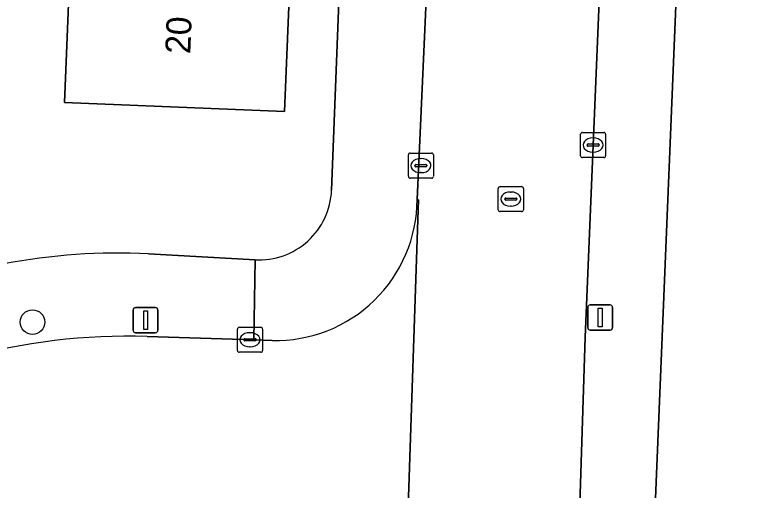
# Model space of a CAD drawing. Extents: x 160077 to 160948, y 386481 to 387498.
# Drawn here: x 160593.35 to 160622.65, y 386631.19 to 386650.13 of the extents above; entities that cross this region are included whole.
import ezdxf

# ---------------------------------------------------------------- set-up
doc = ezdxf.new("R2010")
doc.units = 0
for name, color, linetype in [('IMGEO_Boom', 7, 'Continuous'), ('IMGEO_Erf', 7, 'Continuous'), ('IMGEO_Kolk', 7, 'Continuous'), ('IMGEO_Lichtmast', 7, 'Continuous'), ('IMGEO_Pand', 7, 'Continuous'), ('IMGEO_Pand_nummerreeks', 7, 'Continuous'), ('IMGEO_Rijbaan_lokaal_open', 7, 'Continuous'), ('IMGEO_Rioolput', 7, 'Continuous'), ('IMGEO_Voetpad_open', 7, 'Continuous')]:
    doc.layers.add(name, color=color, linetype=linetype)

msp = doc.modelspace()

# ---------------------------------------------------------------- linework, layer by layer
at = {"layer": 'IMGEO_Boom'}
msp.add_circle((160594.062, 386637.884), 0.489, dxfattribs=at)
at = {"layer": 'IMGEO_Erf'}
for points in [[(160627.318, 386691.759), (160621.394, 386691.978), (160618.61, 386624.44)], [(160605.975, 386643.133), (160607.539, 386683.345)], [(160604.267, 386650.456), (160604.095, 386646.27), (160595.339, 386646.628), (160595.539, 386651.533)], [(160598.682, 386640.598), (160602.927, 386640.365)]]:
    msp.add_lwpolyline(points, dxfattribs=at)
for centre, radius, start, end in [((160603.085, 386643.253), 2.892, 266.8595, 357.628), ((160597.405, 386617.02), 23.612, 86.9009, 100.9581)]:
    msp.add_arc(centre, radius, start, end, dxfattribs=at)
at = {"layer": 'IMGEO_Kolk'}
for p, q in [((160615.965, 386645.437), (160616.817, 386645.437)), ((160615.89, 386644.511), (160615.89, 386645.363)), ((160616.378, 386645.217), (160616.403, 386645.217)), ((160616.891, 386645.363), (160616.891, 386644.511)), ((160616.149, 386644.931), (160616.149, 386644.943)), ((160616.587, 386644.894), (160616.189, 386644.894)), ((160616.192, 386644.98), (160616.59, 386644.98)), ((160616.633, 386644.943), (160616.633, 386644.931)), ((160609.107, 386644.616), (160609.959, 386644.616)), ((160616.401, 386644.657), (160616.376, 386644.657)), ((160609.032, 386643.69), (160609.032, 386644.542)), ((160609.52, 386644.396), (160609.545, 386644.396)), ((160610.033, 386644.542), (160610.033, 386643.69)), ((160616.817, 386644.437), (160615.965, 386644.437)), ((160609.291, 386644.11), (160609.291, 386644.122)), ((160609.729, 386644.073), (160609.331, 386644.073)), ((160609.334, 386644.159), (160609.732, 386644.159)), ((160609.775, 386644.122), (160609.775, 386644.11)), ((160609.543, 386643.836), (160609.518, 386643.836)), ((160609.959, 386643.616), (160609.107, 386643.616)), ((160602.225, 386636.756), (160602.225, 386637.608)), ((160602.3, 386637.682), (160603.152, 386637.682)), ((160603.226, 386637.608), (160603.226, 386636.756)), ((160602.527, 386637.225), (160602.925, 386637.225)), ((160602.713, 386637.462), (160602.738, 386637.462)), ((160602.484, 386637.176), (160602.484, 386637.188)), ((160602.922, 386637.139), (160602.524, 386637.139)), ((160602.968, 386637.188), (160602.968, 386637.176)), ((160603.152, 386636.682), (160602.3, 386636.682)), ((160602.736, 386636.902), (160602.711, 386636.902))]:
    msp.add_line(p, q, dxfattribs=at)
for points in [[(160615.965, 386645.437), (160616.817, 386645.437)], [(160615.89, 386644.511), (160615.89, 386645.363)], [(160616.891, 386645.363), (160616.891, 386644.511)], [(160609.107, 386644.616), (160609.959, 386644.616)], [(160609.032, 386643.69), (160609.032, 386644.542)], [(160610.033, 386644.542), (160610.033, 386643.69)], [(160616.817, 386644.437), (160615.965, 386644.437)], [(160609.959, 386643.616), (160609.107, 386643.616)], [(160602.225, 386636.756), (160602.225, 386637.608)], [(160602.3, 386637.682), (160603.152, 386637.682)], [(160603.226, 386637.608), (160603.226, 386636.756)], [(160603.152, 386636.682), (160602.3, 386636.682)]]:
    msp.add_lwpolyline(points, dxfattribs=at)
for centre, radius, start, end in [((160615.967, 386645.361), 0.0765, 91.552, 178.448), ((160615.967, 386645.361), 0.0765, 91.552, 178.448), ((160616.815, 386645.361), 0.0765, 1.552, 88.448), ((160616.815, 386645.361), 0.0765, 1.552, 88.448), ((160616.189, 386644.94), 0.0403, 85.8775, 175.7526), ((160616.186, 386644.93), 0.0366, 178.938, 274.7102), ((160616.59, 386644.937), 0.043, 264.8664, 352.4533), ((160616.594, 386644.942), 0.0386, 1.7309, 96.639), ((160609.109, 386644.54), 0.0765, 91.552, 178.448), ((160609.109, 386644.54), 0.0765, 91.552, 178.448), ((160609.957, 386644.54), 0.0765, 1.552, 88.448), ((160609.957, 386644.54), 0.0765, 1.552, 88.448), ((160615.967, 386644.513), 0.0765, 181.552, 268.448), ((160615.967, 386644.513), 0.0765, 181.552, 268.448), ((160616.815, 386644.513), 0.0765, 271.552, 358.448), ((160616.815, 386644.513), 0.0765, 271.552, 358.448), ((160609.331, 386644.119), 0.0403, 85.8775, 175.7526), ((160609.328, 386644.109), 0.0366, 178.938, 274.7102), ((160609.732, 386644.116), 0.043, 264.8664, 352.4533), ((160609.736, 386644.121), 0.0386, 1.7309, 96.639), ((160609.109, 386643.692), 0.0765, 181.552, 268.448), ((160609.109, 386643.692), 0.0765, 181.552, 268.448), ((160609.957, 386643.692), 0.0765, 271.552, 358.448), ((160609.957, 386643.692), 0.0765, 271.552, 358.448), ((160602.302, 386637.606), 0.0765, 91.552, 178.448), ((160602.302, 386637.606), 0.0765, 91.552, 178.448), ((160603.15, 386637.606), 0.0765, 1.552, 88.448), ((160603.15, 386637.606), 0.0765, 1.552, 88.448), ((160602.524, 386637.185), 0.0403, 85.8775, 175.7526), ((160602.929, 386637.187), 0.0386, 1.7309, 96.639), ((160602.521, 386637.175), 0.0366, 178.938, 274.7102), ((160602.925, 386637.182), 0.043, 264.8664, 352.4533), ((160602.302, 386636.758), 0.0765, 181.552, 268.448), ((160602.302, 386636.758), 0.0765, 181.552, 268.448), ((160603.15, 386636.758), 0.0765, 271.552, 358.448), ((160603.15, 386636.758), 0.0765, 271.552, 358.448)]:
    msp.add_arc(centre, radius, start, end, dxfattribs=at)
for centre, major_axis, ratio, start_param, end_param in [((160616.377, 386644.937), (-0.387, 0.002), 0.722429, 4.712389, 7.853982), ((160616.402, 386644.937), (-0.39, 0.002), 0.717154, 1.570796, 4.712389), ((160609.519, 386644.116), (-0.387, 0.002), 0.722429, 4.712389, 7.853982), ((160609.544, 386644.116), (-0.39, 0.002), 0.717154, 1.570796, 4.712389), ((160602.712, 386637.182), (-0.387, 0.002), 0.722429, 4.712389, 7.853982), ((160602.737, 386637.182), (-0.39, 0.002), 0.717154, 1.570796, 4.712389)]:
    msp.add_ellipse(centre, major_axis=major_axis, ratio=ratio, start_param=start_param, end_param=end_param, dxfattribs=at)
at = {"layer": 'IMGEO_Lichtmast'}
for p, q in [((160598.17, 386638.464), (160598.96, 386638.464)), ((160598.96, 386638.464), (160598.17, 386638.464)), ((160616.176, 386637.667), (160616.176, 386638.467)), ((160616.176, 386638.467), (160616.176, 386637.667)), ((160616.276, 386638.567), (160617.066, 386638.567)), ((160617.066, 386638.567), (160616.276, 386638.567)), ((160617.166, 386638.467), (160617.166, 386637.667)), ((160617.166, 386637.667), (160617.166, 386638.467)), ((160598.07, 386637.564), (160598.07, 386638.364)), ((160598.07, 386638.364), (160598.07, 386637.564)), ((160599.06, 386638.364), (160599.06, 386637.564)), ((160599.06, 386637.564), (160599.06, 386638.364)), ((160617.066, 386637.567), (160616.276, 386637.567)), ((160616.276, 386637.567), (160617.066, 386637.567)), ((160598.96, 386637.464), (160598.17, 386637.464)), ((160598.17, 386637.464), (160598.96, 386637.464))]:
    msp.add_line(p, q, dxfattribs=at)
for points in [[(160616.596, 386638.442), (160616.746, 386638.442), (160616.746, 386637.692), (160616.596, 386637.692), (160616.596, 386638.442)], [(160598.49, 386638.339), (160598.64, 386638.339), (160598.64, 386637.589), (160598.49, 386637.589), (160598.49, 386638.339)]]:
    msp.add_lwpolyline(points, dxfattribs=at)
for centre, start, end in [((160598.17, 386638.364), 90, 180), ((160598.17, 386638.364), 90, 180), ((160598.96, 386638.364), 0, 90), ((160598.96, 386638.364), 360, 90), ((160616.276, 386638.467), 90, 180), ((160616.276, 386638.467), 90, 180), ((160617.066, 386638.467), 0, 90), ((160617.066, 386638.467), 360, 90), ((160598.17, 386637.564), 180, 270), ((160598.17, 386637.564), 180, 270), ((160598.96, 386637.564), 270, 0), ((160598.96, 386637.564), 270, 0), ((160616.276, 386637.667), 180, 270), ((160616.276, 386637.667), 180, 270), ((160617.066, 386637.667), 270, 0), ((160617.066, 386637.667), 270, 0)]:
    msp.add_arc(centre, 0.1, start, end, dxfattribs=at)
at = {"layer": 'IMGEO_Pand'}
msp.add_lwpolyline([(160604.267, 386650.456), (160602.95, 386650.51), (160603.036, 386652.623), (160595.596, 386652.927), (160595.553, 386651.869), (160595.539, 386651.533), (160595.339, 386646.628), (160604.095, 386646.27)], close=True, dxfattribs=at)
at = {"layer": 'IMGEO_Rijbaan_lokaal_open'}
for points in [[(160616.069, 386637.291), (160617.271, 386665.941), (160618.548, 386696.166), (160618.787, 386702.164), (160611.777, 386702.444), (160611.622, 386696.983), (160610.716, 386672.205), (160609.383, 386642.765), (160609.432, 386642.756), (160608.814, 386624.205), (160608.759, 386624.093)], [(160608.759, 386624.093), (160608.814, 386624.205), (160609.432, 386642.756), (160609.383, 386642.765)], [(160603.613, 386637.152), (160602.878, 386637.176), (160598.632, 386637.313)], [(160615.656, 386623.956), (160616.069, 386637.291)]]:
    msp.add_lwpolyline(points, dxfattribs=at)
for centre, radius, start, end in [((160603.741, 386642.793), 5.642, 268.6992, 359.7204), ((160597.847, 386613.046), 24.279, 88.147, 122.9902)]:
    msp.add_arc(centre, radius, start, end, dxfattribs=at)
at = {"layer": 'IMGEO_Rioolput'}
for p, q in [((160612.613, 386642.358), (160612.613, 386643.21)), ((160612.688, 386643.284), (160613.54, 386643.284)), ((160613.614, 386643.21), (160613.614, 386642.358)), ((160612.872, 386642.778), (160612.872, 386642.79)), ((160612.915, 386642.827), (160613.313, 386642.827)), ((160613.101, 386643.064), (160613.126, 386643.064)), ((160613.356, 386642.79), (160613.356, 386642.778)), ((160613.31, 386642.741), (160612.912, 386642.741)), ((160613.124, 386642.504), (160613.099, 386642.504)), ((160613.54, 386642.284), (160612.688, 386642.284))]:
    msp.add_line(p, q, dxfattribs=at)
for points in [[(160612.613, 386642.358), (160612.613, 386643.21)], [(160612.688, 386643.284), (160613.54, 386643.284)], [(160613.614, 386643.21), (160613.614, 386642.358)], [(160613.54, 386642.284), (160612.688, 386642.284)]]:
    msp.add_lwpolyline(points, dxfattribs=at)
for centre, radius, start, end in [((160612.69, 386643.208), 0.0765, 91.552, 178.448), ((160612.69, 386643.208), 0.0765, 91.552, 178.448), ((160613.538, 386643.208), 0.0765, 1.552, 88.448), ((160613.538, 386643.208), 0.0765, 1.552, 88.448), ((160612.912, 386642.787), 0.0403, 85.8775, 175.7526), ((160613.317, 386642.789), 0.0386, 1.7309, 96.639), ((160612.909, 386642.777), 0.0366, 178.938, 274.7102), ((160613.313, 386642.784), 0.043, 264.8664, 352.4533), ((160612.69, 386642.36), 0.0765, 181.552, 268.448), ((160612.69, 386642.36), 0.0765, 181.552, 268.448), ((160613.538, 386642.36), 0.0765, 271.552, 358.448), ((160613.538, 386642.36), 0.0765, 271.552, 358.448)]:
    msp.add_arc(centre, radius, start, end, dxfattribs=at)
for centre, major_axis, ratio, start_param, end_param in [((160613.1, 386642.784), (-0.387, 0.002), 0.722429, 4.712389, 7.853982), ((160613.125, 386642.784), (-0.39, 0.002), 0.717154, 1.570796, 4.712389)]:
    msp.add_ellipse(centre, major_axis=major_axis, ratio=ratio, start_param=start_param, end_param=end_param, dxfattribs=at)
at = {"layer": 'IMGEO_Voetpad_open'}
for points in [[(160621.661, 386773.193), (160620.706, 386750), (160620.278, 386739.623), (160619.524, 386720.686), (160618.787, 386702.164), (160618.548, 386696.166), (160617.271, 386665.941), (160616.069, 386637.291), (160615.656, 386623.956)], [(160608.288, 386702.62), (160607.6, 386684.913), (160607.539, 386683.345), (160605.975, 386643.133)], [(160609.383, 386642.765), (160610.716, 386672.205), (160611.622, 386696.983)], [(160618.49, 386618.632), (160618.573, 386624.407), (160618.61, 386624.44), (160621.394, 386691.978)], [(160602.927, 386640.365), (160598.682, 386640.598)], [(160598.632, 386637.313), (160602.878, 386637.176), (160602.927, 386640.365)], [(160602.927, 386640.365), (160602.878, 386637.176), (160603.613, 386637.152)]]:
    msp.add_lwpolyline(points, dxfattribs=at)
for centre, radius, start, end in [((160603.085, 386643.253), 2.892, 266.8595, 357.628), ((160603.741, 386642.793), 5.642, 268.6992, 359.7204), ((160597.405, 386617.02), 23.612, 86.9009, 100.9581), ((160597.847, 386613.046), 24.279, 88.147, 122.9902)]:
    msp.add_arc(centre, radius, start, end, dxfattribs=at)

# ---------------------------------------------------------------- texts
at = {"layer": 'IMGEO_Pand_nummerreeks'}
msp.add_text('20', height=1, rotation=87.7313, dxfattribs=at).set_placement((160600.346, 386648.548))

doc.saveas('drawing.dxf')
